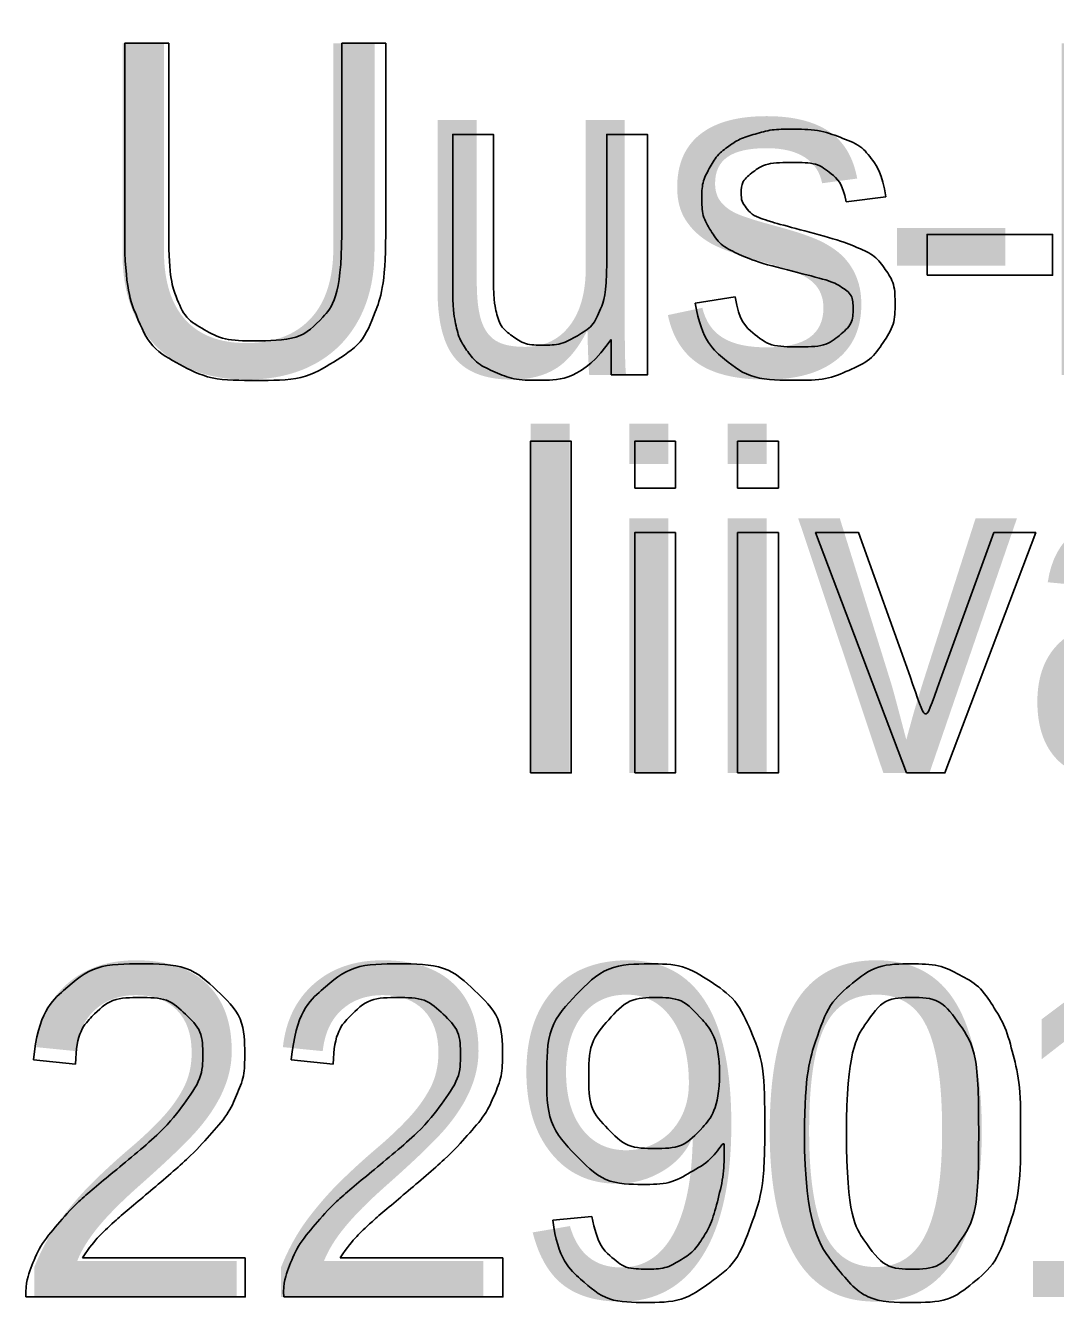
# Model space of a CAD drawing. Extents: x 700746 to 706058, y 6570320 to 6580460.
# Drawn here: x 704745.79 to 704763.48, y 6576516.17 to 6576538.11 of the extents above; entities that cross this region are included whole.
import ezdxf

# ---------------------------------------------------------------- set-up
doc = ezdxf.new("R2010")
doc.units = 0
doc.layers.add('kataster', color=7, linetype='Continuous')
doc.layers.add('Kataster tekst', color=7, linetype='Continuous')

msp = doc.modelspace()

# ---------------------------------------------------------------- linework, layer by layer
at = {"layer": 'kataster'}
for points in [[(704747.491, 6576534.514), (704747.491, 6576537.807), (704748.247, 6576537.807), (704748.247, 6576534.519)], [(704751.219, 6576537.807), (704751.975, 6576537.807), (704751.975, 6576534.514)], [(704751.219, 6576534.519), (704751.219, 6576537.807)], [(704753.126, 6576533.68), (704753.126, 6576536.238), (704753.825, 6576536.238), (704753.825, 6576533.949)], [(704755.772, 6576534.026), (704755.772, 6576536.238), (704756.471, 6576536.238), (704756.471, 6576532.107), (704755.846, 6576532.107)], [(704760.568, 6576535.169), (704759.882, 6576535.078)], [(704761.276, 6576533.818), (704761.276, 6576534.522), (704763.431, 6576534.522), (704763.431, 6576533.818), (704761.276, 6576533.818)], [(704757.288, 6576533.34), (704757.979, 6576533.449)], [(704755.846, 6576532.107), (704755.846, 6576532.716)], [(704754.462, 6576525.267), (704754.462, 6576530.967), (704755.161, 6576530.967), (704755.161, 6576525.267), (704754.462, 6576525.267)], [(704756.252, 6576530.163), (704756.252, 6576530.967), (704756.951, 6576530.967), (704756.951, 6576530.163), (704756.252, 6576530.163)], [(704758.02, 6576530.163), (704758.02, 6576530.967), (704758.72, 6576530.967), (704758.72, 6576530.163), (704758.02, 6576530.163)], [(704756.252, 6576525.267), (704756.252, 6576529.398), (704756.951, 6576529.398), (704756.951, 6576525.267), (704756.252, 6576525.267)], [(704758.02, 6576525.267), (704758.02, 6576529.398), (704758.72, 6576529.398), (704758.72, 6576525.267), (704758.02, 6576525.267)], [(704760.923, 6576525.267), (704759.358, 6576529.398), (704760.097, 6576529.398), (704760.982, 6576526.924)], [(704761.506, 6576526.877), (704762.423, 6576529.398), (704763.142, 6576529.398), (704761.58, 6576525.267), (704760.923, 6576525.267)], [(704746.647, 6576520.265), (704745.926, 6576520.338)], [(704751.074, 6576520.265), (704750.353, 6576520.338)], [(704754.845, 6576517.584), (704755.518, 6576517.645)], [(704749.562, 6576516.937), (704749.562, 6576516.263), (704745.795, 6576516.263)], [(704746.768, 6576516.937), (704749.562, 6576516.937)], [(704753.989, 6576516.937), (704753.989, 6576516.263), (704750.222, 6576516.263)], [(704751.195, 6576516.937), (704753.989, 6576516.937)]]:
    msp.add_lwpolyline(points, dxfattribs=at)
for points in [[(704757.979, 6576533.449), (704758.037, 6576533.033), (704758.305, 6576532.811), (704758.572, 6576532.589), (704759.052, 6576532.589), (704759.535, 6576532.589), (704759.769, 6576532.786), (704760.003, 6576532.982), (704760.003, 6576533.247), (704760.003, 6576533.485), (704759.796, 6576533.621), (704759.652, 6576533.714), (704759.08, 6576533.858), (704758.309, 6576534.053), (704758.011, 6576534.195), (704757.713, 6576534.336), (704757.559, 6576534.587), (704757.405, 6576534.838), (704757.405, 6576535.141), (704757.405, 6576535.416), (704757.532, 6576535.651), (704757.659, 6576535.887), (704757.877, 6576536.042), (704758.04, 6576536.162), (704758.323, 6576536.246), (704758.605, 6576536.329), (704758.928, 6576536.329), (704759.415, 6576536.329), (704759.783, 6576536.189), (704760.151, 6576536.049), (704760.327, 6576535.81), (704760.502, 6576535.57), (704760.568, 6576535.169)], [(704759.882, 6576535.078), (704759.835, 6576535.398), (704759.611, 6576535.577), (704759.387, 6576535.756), (704758.979, 6576535.756), (704758.496, 6576535.756), (704758.289, 6576535.596), (704758.083, 6576535.437), (704758.083, 6576535.222), (704758.083, 6576535.086), (704758.169, 6576534.977), (704758.254, 6576534.864), (704758.437, 6576534.79), (704758.542, 6576534.751), (704759.056, 6576534.611), (704759.8, 6576534.413), (704760.095, 6576534.286), (704760.389, 6576534.16), (704760.557, 6576533.919), (704760.725, 6576533.678), (704760.725, 6576533.321), (704760.725, 6576532.971), (704760.52, 6576532.662), (704760.315, 6576532.353), (704759.93, 6576532.184), (704759.544, 6576532.015), (704759.057, 6576532.015), (704758.25, 6576532.015), (704757.828, 6576532.35), (704757.405, 6576532.684), (704757.288, 6576533.34)], [(704751.975, 6576534.514), (704751.975, 6576533.655), (704751.78, 6576533.15), (704751.586, 6576532.645), (704751.078, 6576532.328), (704750.571, 6576532.011), (704749.746, 6576532.011), (704748.945, 6576532.011), (704748.436, 6576532.287), (704747.927, 6576532.563), (704747.709, 6576533.086), (704747.491, 6576533.609), (704747.491, 6576534.514)], [(704748.247, 6576534.519), (704748.247, 6576533.777), (704748.385, 6576533.426), (704748.523, 6576533.074), (704748.859, 6576532.884), (704749.195, 6576532.693), (704749.68, 6576532.693), (704750.512, 6576532.693), (704750.865, 6576533.07), (704751.219, 6576533.447), (704751.219, 6576534.519)], [(704753.825, 6576533.949), (704753.825, 6576533.401), (704753.868, 6576533.21), (704753.934, 6576532.934), (704754.148, 6576532.777), (704754.362, 6576532.619), (704754.676, 6576532.619), (704754.991, 6576532.619), (704755.267, 6576532.781), (704755.543, 6576532.942), (704755.657, 6576533.22), (704755.772, 6576533.498), (704755.772, 6576534.026)], [(704755.846, 6576532.716), (704755.364, 6576532.015), (704754.536, 6576532.015), (704754.171, 6576532.015), (704753.854, 6576532.155), (704753.538, 6576532.295), (704753.384, 6576532.507), (704753.231, 6576532.719), (704753.169, 6576533.026), (704753.126, 6576533.232), (704753.126, 6576533.68)], [(704760.982, 6576526.924), (704761.125, 6576526.523), (704761.246, 6576526.091), (704761.339, 6576526.418), (704761.506, 6576526.877)], [(704745.926, 6576520.338), (704746, 6576521.142), (704746.482, 6576521.564), (704746.964, 6576521.985), (704747.776, 6576521.985), (704748.597, 6576521.985), (704749.075, 6576521.53), (704749.553, 6576521.076), (704749.553, 6576520.404), (704749.553, 6576520.062), (704749.414, 6576519.731), (704749.274, 6576519.401), (704748.95, 6576519.036), (704748.625, 6576518.671), (704747.872, 6576518.033), (704747.242, 6576517.504), (704747.064, 6576517.316), (704746.885, 6576517.127), (704746.768, 6576516.937)], [(704750.353, 6576520.338), (704750.427, 6576521.142), (704750.909, 6576521.564), (704751.391, 6576521.985), (704752.204, 6576521.985), (704753.024, 6576521.985), (704753.502, 6576521.53), (704753.98, 6576521.076), (704753.98, 6576520.404), (704753.98, 6576520.062), (704753.841, 6576519.731), (704753.701, 6576519.401), (704753.377, 6576519.036), (704753.052, 6576518.671), (704752.299, 6576518.033), (704751.67, 6576517.504), (704751.491, 6576517.316), (704751.312, 6576517.127), (704751.195, 6576516.937)], [(704755.518, 6576517.645), (704755.604, 6576517.17), (704755.845, 6576516.955), (704756.085, 6576516.741), (704756.462, 6576516.741), (704756.784, 6576516.741), (704757.028, 6576516.889), (704757.272, 6576517.037), (704757.426, 6576517.284), (704757.58, 6576517.531), (704757.685, 6576517.951), (704757.79, 6576518.372), (704757.79, 6576518.807), (704757.79, 6576518.854), (704757.786, 6576518.947), (704757.576, 6576518.613), (704757.213, 6576518.405), (704756.85, 6576518.197), (704756.427, 6576518.197), (704755.72, 6576518.197), (704755.23, 6576518.709), (704754.741, 6576519.222), (704754.741, 6576520.062), (704754.741, 6576520.928), (704755.252, 6576521.457), (704755.762, 6576521.985), (704756.532, 6576521.985), (704757.087, 6576521.985), (704757.547, 6576521.686), (704758.008, 6576521.387), (704758.247, 6576520.833), (704758.486, 6576520.279), (704758.486, 6576519.23), (704758.486, 6576518.138), (704758.249, 6576517.491), (704758.012, 6576516.844), (704757.543, 6576516.506), (704757.075, 6576516.168), (704756.446, 6576516.168), (704755.777, 6576516.168), (704755.354, 6576516.539), (704754.93, 6576516.911), (704754.845, 6576517.584)], [(704759.168, 6576519.074), (704759.168, 6576520.085), (704759.376, 6576520.702), (704759.584, 6576521.319), (704759.993, 6576521.652), (704760.403, 6576521.985), (704761.025, 6576521.985), (704761.484, 6576521.985), (704761.83, 6576521.8), (704762.177, 6576521.616), (704762.402, 6576521.268), (704762.626, 6576520.92), (704762.754, 6576520.421), (704762.882, 6576519.922), (704762.882, 6576519.074), (704762.882, 6576518.072), (704762.676, 6576517.455), (704762.47, 6576516.838), (704762.061, 6576516.503), (704761.651, 6576516.168), (704761.025, 6576516.168), (704760.201, 6576516.168), (704759.731, 6576516.756), (704759.168, 6576517.47), (704759.168, 6576519.074)], [(704745.795, 6576516.263), (704745.788, 6576516.516), (704745.877, 6576516.75), (704746.021, 6576517.135), (704746.338, 6576517.508), (704746.656, 6576517.881), (704747.253, 6576518.37), (704748.181, 6576519.133), (704748.507, 6576519.578), (704748.832, 6576520.023), (704748.832, 6576520.42), (704748.832, 6576520.836), (704748.535, 6576521.122), (704748.238, 6576521.407), (704747.761, 6576521.407), (704747.256, 6576521.407), (704746.954, 6576521.104), (704746.651, 6576520.801), (704746.647, 6576520.265)], [(704750.222, 6576516.263), (704750.215, 6576516.516), (704750.304, 6576516.75), (704750.448, 6576517.135), (704750.765, 6576517.508), (704751.083, 6576517.881), (704751.68, 6576518.37), (704752.608, 6576519.133), (704752.934, 6576519.578), (704753.259, 6576520.023), (704753.259, 6576520.42), (704753.259, 6576520.836), (704752.962, 6576521.122), (704752.665, 6576521.407), (704752.188, 6576521.407), (704751.683, 6576521.407), (704751.381, 6576521.104), (704751.078, 6576520.801), (704751.074, 6576520.265)], [(704757.708, 6576520.097), (704757.708, 6576520.699), (704757.389, 6576521.053), (704757.07, 6576521.407), (704756.618, 6576521.407), (704756.15, 6576521.407), (704755.806, 6576521.026), (704755.462, 6576520.645), (704755.462, 6576520.038), (704755.462, 6576519.494), (704755.789, 6576519.154), (704756.115, 6576518.814), (704756.599, 6576518.814), (704757.083, 6576518.814), (704757.396, 6576519.154), (704757.708, 6576519.494), (704757.708, 6576520.097)], [(704759.889, 6576519.074), (704759.889, 6576517.668), (704760.217, 6576517.205), (704760.544, 6576516.741), (704761.025, 6576516.741), (704761.506, 6576516.741), (704761.833, 6576517.207), (704762.161, 6576517.672), (704762.161, 6576519.074), (704762.161, 6576520.482), (704761.834, 6576520.944), (704761.507, 6576521.407), (704761.017, 6576521.407), (704760.536, 6576521.407), (704760.248, 6576520.999), (704759.889, 6576520.478), (704759.889, 6576519.074)]]:
    msp.add_open_spline(points, degree=3, dxfattribs=at)

# ---------------------------------------------------------------- texts
at = {"layer": 'Kataster tekst'}
for s, p in [('Uus-Pannjärve ', (704746.866, 6576532.107)), ('liivakarjäär', (704753.954, 6576525.267)), ('22901:001:0142', (704745.556, 6576516.263))]:
    msp.add_text(s, height=5.7, dxfattribs=at).set_placement(p)

doc.saveas('drawing.dxf')
